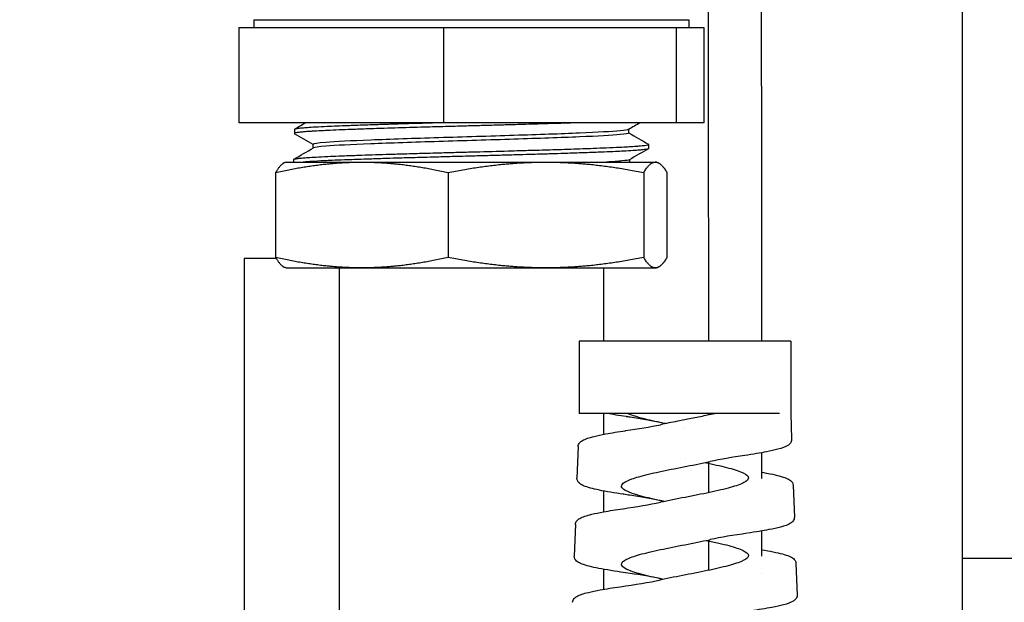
# Model space of a CAD drawing. Extents: x 1 to 669, y 0 to 417.
# Tile 268 of 297: x 546.77 to 549.09, y 269.84 to 271.22. Entities that reach past the tile are written whole.
import ezdxf

# ---------------------------------------------------------------- set-up
doc = ezdxf.new("R2010")
doc.units = 0
doc.header["$LTSCALE"] = 12
doc.header["$MEASUREMENT"] = 0
doc.layers.add('D', color=2, linetype='CONTINUOUS')
doc.layers.add('X', color=1, linetype='CONTINUOUS')
doc.styles.get("Standard").update_dxf_attribs({"font": 'SIMPLEX.SHX', "width": 0.875})
doc.dimstyles.new('STANDARD$0', dxfattribs={"dimscale": 32, "dimtxt": 0.09375, "dimasz": 0.0625, "dimexe": 0.03125, "dimexo": 0.03125, "dimgap": 0.03125, "dimtad": 1, "dimtih": 1, "dimtoh": 1, "dimdec": 4, "dimzin": 12, "dimdsep": 46, "dimlunit": 5, "dimtxsty": 'Standard', "dimcen": -0.03125, "dimclrd": 256, "dimclre": 256, "dimclrt": 256, "dimadec": 0, "dimazin": 0, "dimtfac": 0.875, "dimtdec": 4, "dimtofl": 0, "dimtmove": 0, "dimatfit": 3, "dimfxl": 1, "dimtolj": 1, "dimtzin": 12, "dimlwd": 13, "dimlwe": 13, "dimarcsym": 0})

# ---------------------------------------------------------------- blocks, each defined once
blk = doc.blocks.new('*D69')
at = {"layer": 'D', "lineweight": 13, "transparency": 16777216}
for p, q in [((513.7662, 249.6833), (513.7662, 296.3226)), ((550.2712, 280.3418), (550.2712, 296.3226)), ((548.2712, 295.3226), (515.7662, 295.3226))]:
    blk.add_line(p, q, dxfattribs=at)
at = {"layer": 'D', "transparency": 16777216}
for points in [[(515.7662, 295.6559), (515.7662, 294.9892), (513.7662, 295.3226)], [(548.2712, 295.6559), (548.2712, 294.9892), (550.2712, 295.3226)]]:
    blk.add_solid(points, dxfattribs=at)
at = {"layer": 'D', "transparency": 16777216, "insert": (531.2198, 299.8851), "char_height": 3, "attachment_point": 5}
blk.add_mtext('\\A1;36{\\H0.875x;\\S1/2;}{}{\\C2;%%p1/2}', dxfattribs=at)

msp = doc.modelspace()

# ---------------------------------------------------------------- linework, layer by layer
at = {"layer": 'X'}
for p, q in [((548.99413, 269.39756), (548.99413, 271.32311)), ((547.31943, 271.21543), (548.34438, 271.21543)), ((547.31943, 271.21543), (547.31943, 271.19696)), ((548.34438, 271.21543), (548.34743, 271.21543)), ((548.34743, 271.21543), (548.34743, 271.19696)), ((547.28426, 271.19696), (547.76815, 271.19696)), ((547.28426, 271.19696), (547.28426, 270.97196)), ((547.76815, 271.19696), (548.31732, 271.19696)), ((547.76815, 271.19696), (547.76815, 270.97196)), ((548.31732, 271.19696), (548.3826, 271.19696)), ((548.31732, 271.19696), (548.31732, 270.97196)), ((548.3826, 271.19696), (548.3826, 270.97196)), ((547.76815, 270.97196), (547.28426, 270.97196)), ((548.31732, 270.97196), (547.76815, 270.97196)), ((548.3826, 270.97196), (548.31732, 270.97196)), ((547.41585, 270.95661), (547.41554, 270.94661)), ((548.20569, 270.9477), (548.20569, 270.95632)), ((547.46004, 270.91226), (547.46004, 270.92089)), ((548.25213, 270.92089), (548.25244, 270.91091)), ((547.39593, 270.87896), (547.39332, 270.87801)), ((547.39593, 270.87896), (547.57476, 270.87896)), ((547.41363, 270.88519), (547.41343, 270.87896)), ((547.57476, 270.87896), (548.00966, 270.87896)), ((548.00966, 270.87896), (548.26833, 270.87896)), ((548.20791, 270.87896), (548.20791, 270.88489)), ((548.27093, 270.87896), (548.26833, 270.87896)), ((548.27093, 270.87896), (548.27354, 270.87801)), ((547.37105, 270.85433), (547.37105, 270.65359)), ((547.77847, 270.85433), (547.77847, 270.65359)), ((548.24085, 270.85433), (548.24085, 270.65359)), ((548.29582, 270.85433), (548.29582, 270.65359)), ((547.3446, 270.65126), (547.29694, 270.65126)), ((547.29694, 270.65126), (547.29694, 269.39756)), ((547.37247, 270.65126), (547.3446, 270.65126)), ((547.39593, 270.62896), (547.39332, 270.62991)), ((547.39593, 270.62896), (547.57476, 270.62896)), ((547.52093, 270.62896), (547.52093, 269.39756)), ((547.57476, 270.62896), (548.00966, 270.62896)), ((548.00966, 270.62896), (548.26833, 270.62896)), ((548.14593, 270.62896), (548.14593, 270.45547)), ((548.26833, 270.62896), (548.27093, 270.62896)), ((548.27093, 270.62896), (548.27354, 270.62991)), ((548.08857, 270.45547), (548.08853, 270.45547)), ((548.08853, 270.45547), (548.08853, 270.28507)), ((548.58835, 270.45547), (548.08857, 270.45547)), ((548.58835, 270.45547), (548.58835, 270.28507)), ((548.08857, 270.28507), (548.08853, 270.28507)), ((548.56159, 270.28507), (548.08857, 270.28507)), ((548.14593, 270.28507), (548.14593, 270.23566)), ((548.58835, 270.28507), (548.59048, 270.22402)), ((548.0858, 270.20677), (548.08319, 270.13202)), ((548.5943, 270.11478), (548.59691, 270.04001)), ((548.14593, 270.10183), (548.14593, 270.10183)), ((548.14593, 270.10181), (548.14593, 270.05263)), ((548.07937, 270.02279), (548.07676, 269.94799)), ((548.99413, 269.94278), (549.99619, 269.94278)), ((548.60073, 269.9306), (548.60334, 269.85598)), ((548.14593, 269.91689), (548.14593, 269.86952))]:
    msp.add_line(p, q, dxfattribs=at)
for points, knots in [([(548.39461, 270.45547), (548.39459, 270.51998), (548.39455, 270.58448), (548.39437, 270.76603), (548.39411, 270.88302), (548.39327, 271.35591), (548.39598, 271.71845), (548.40729, 272.38421), (548.4135, 272.70607), (548.43297, 273.95584), (548.44303, 274.899), (548.45772, 275.81917)], [9.6958807, 9.6958807, 9.6958807, 9.6958807, 9.8894109, 9.8894109, 10.240625, 10.240625, 11.308796, 11.308796, 12.3313285, 12.3313285, 15.2061804, 15.2061804, 15.2061804, 15.2061804]), ([(548.58261, 275.81175), (548.56475, 274.69143), (548.55359, 273.53584), (548.52827, 272.14517), (548.5227, 271.86118), (548.51813, 271.32822), (548.51875, 271.08442), (548.51945, 270.71426), (548.51957, 270.58488), (548.5196, 270.45547)], [0.0316123, 0.0316123, 0.0316123, 0.0316123, 3.5314733, 3.5314733, 4.4268541, 4.4268541, 5.1498, 5.1498, 5.5379979, 5.5379979, 5.5379979, 5.5379979]), ([(548.08889, 270.97196), (548.08641, 270.97187), (548.0839, 270.97179), (548.0697, 270.97132), (548.05757, 270.97093), (548.03519, 270.97022), (548.0251, 270.96991), (548.00226, 270.96921), (547.98944, 270.96882), (547.96718, 270.96817), (547.95787, 270.96789), (547.94133, 270.96742), (547.93416, 270.96722), (547.91524, 270.9667), (547.90343, 270.96638), (547.87861, 270.96571), (547.8656, 270.96536), (547.84085, 270.96469), (547.82914, 270.96437), (547.80248, 270.96363), (547.78757, 270.96321), (547.76434, 270.96256), (547.75597, 270.96233), (547.73946, 270.96187), (547.73132, 270.96165), (547.69912, 270.96075), (547.67564, 270.96009), (547.64156, 270.95906), (547.6303, 270.95871), (547.6058, 270.95792), (547.59274, 270.95748), (547.57479, 270.95686), (547.56948, 270.95667), (547.56199, 270.95641), (547.55973, 270.95633), (547.54733, 270.95588), (547.5376, 270.95552), (547.51831, 270.95477), (547.50884, 270.95437), (547.49259, 270.95364), (547.48563, 270.9533), (547.47108, 270.95255), (547.46374, 270.95213), (547.45388, 270.9515), (547.45081, 270.95129), (547.44585, 270.95094), (547.44387, 270.9508), (547.43835, 270.95038), (547.43508, 270.9501), (547.42799, 270.94942), (547.42458, 270.94902), (547.42014, 270.94833), (547.4187, 270.94805), (547.41626, 270.94738), (547.41555, 270.94699), (547.41553, 270.94642), (547.41569, 270.94623), (547.41601, 270.94605)], [-6.590665, -6.590665, -6.590665, -6.590665, -6.5666886, -6.5666886, -6.4559393, -6.4559393, -6.3686624, -6.3686624, -6.2626062, -6.2626062, -6.1879954, -6.1879954, -6.1314873, -6.1314873, -6.0399953, -6.0399953, -5.9404474, -5.9404474, -5.8511885, -5.8511885, -5.7371263, -5.7371263, -5.6723159, -5.6723159, -5.6085369, -5.6085369, -5.4179667, -5.4179667, -5.3206593, -5.3206593, -5.2005909, -5.2005909, -5.1487362, -5.1487362, -5.1260165, -5.1260165, -5.0228537, -5.0228537, -4.9108808, -4.9108808, -4.8174491, -4.8174491, -4.7017897, -4.7017897, -4.6447544, -4.6447544, -4.6037989, -4.6037989, -4.524618, -4.524618, -4.4104246, -4.4104246, -4.3309156, -4.3309156, -4.2251949, -4.2251949, -4.173456, -4.173456, -4.173456, -4.173456]), ([(547.41585, 270.95661), (547.41586, 270.95686), (547.41617, 270.9571), (547.41755, 270.95766), (547.41878, 270.95797), (547.42275, 270.95869), (547.42585, 270.95912), (547.4327, 270.95986), (547.43609, 270.96018), (547.44192, 270.96066), (547.44404, 270.96082), (547.45185, 270.96139), (547.45816, 270.96179), (547.47347, 270.96265), (547.48274, 270.96312), (547.50743, 270.96428), (547.52374, 270.96498), (547.54679, 270.96587), (547.55205, 270.96607), (547.56313, 270.96648), (547.56895, 270.96668), (547.58714, 270.9673), (547.59991, 270.96772), (547.61867, 270.96831), (547.62429, 270.96849), (547.63498, 270.96882), (547.64004, 270.96897), (547.66583, 270.96976), (547.68733, 270.9704), (547.71982, 270.97134), (547.73032, 270.97165), (547.74113, 270.97195), (547.74134, 270.97195), (547.74155, 270.97196)], [-1.5463011, -1.5463011, -1.5463011, -1.5463011, -1.4760522, -1.4760522, -1.388986, -1.388986, -1.2724591, -1.2724591, -1.1851047, -1.1851047, -1.1396026, -1.1396026, -1.0261899, -1.0261899, -0.8920712, -0.8920712, -0.7011743, -0.7011743, -0.6464783, -0.6464783, -0.5886798, -0.5886798, -0.4699581, -0.4699581, -0.4203293, -0.4203293, -0.376629, -0.376629, -0.2001728, -0.2001728, -0.1173093, -0.1173093, -0.1156851, -0.1156851, -0.1156851, -0.1156851]), ([(548.20517, 270.95602), (548.20334, 270.95496), (548.19671, 270.9539), (548.16591, 270.95102), (548.13253, 270.94919), (548.04548, 270.94554), (547.99189, 270.94371), (547.8766, 270.94006), (547.815, 270.93823), (547.69772, 270.93458), (547.64214, 270.93275), (547.54961, 270.9291), (547.51274, 270.92727), (547.47004, 270.92393), (547.46004, 270.92241), (547.46004, 270.92089)], [0.839221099, 0.839221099, 0.839221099, 0.839221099, 0.84375, 0.84375, 0.8515625, 0.8515625, 0.859375, 0.859375, 0.8671875, 0.8671875, 0.875, 0.875, 0.8828125, 0.8828125, 0.889301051, 0.889301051, 0.889301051, 0.889301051]), ([(548.20569, 270.9477), (548.20569, 270.94644), (548.19886, 270.94518), (548.16591, 270.94209), (548.13253, 270.94026), (548.04548, 270.93661), (547.99189, 270.93478), (547.8766, 270.93113), (547.815, 270.9293), (547.69772, 270.92565), (547.64214, 270.92382), (547.54961, 270.92017), (547.51274, 270.91834), (547.47259, 270.9152), (547.46283, 270.91388), (547.46056, 270.91256)], [0.838358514, 0.838358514, 0.838358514, 0.838358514, 0.84375, 0.84375, 0.8515625, 0.8515625, 0.859375, 0.859375, 0.8671875, 0.8671875, 0.875, 0.875, 0.8828125, 0.8828125, 0.888446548, 0.888446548, 0.888446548, 0.888446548]), ([(547.41363, 270.88519), (547.41363, 270.8855), (547.41414, 270.88581), (547.41613, 270.88644), (547.41757, 270.88674), (547.42214, 270.88749), (547.4257, 270.88793), (547.4332, 270.88867), (547.43666, 270.88898), (547.44276, 270.88945), (547.44513, 270.88963), (547.45332, 270.89019), (547.45967, 270.89057), (547.47495, 270.8914), (547.4841, 270.89185), (547.50232, 270.89269), (547.51112, 270.89307), (547.53225, 270.89394), (547.54488, 270.89444), (547.56373, 270.89512), (547.56933, 270.89532), (547.59565, 270.89621), (547.61772, 270.8969), (547.65224, 270.89794), (547.66378, 270.89829), (547.69114, 270.8991), (547.7071, 270.89957), (547.73192, 270.90027), (547.74059, 270.90052), (547.76187, 270.90111), (547.77455, 270.90145), (547.80047, 270.90214), (547.8137, 270.90249), (547.83269, 270.903), (547.83843, 270.90316), (547.86981, 270.90401), (547.89534, 270.90472), (547.92981, 270.90569), (547.93911, 270.90595), (547.96164, 270.90659), (547.97476, 270.90696), (548.00528, 270.90783), (548.02243, 270.90833), (548.05932, 270.90948), (548.07867, 270.91013), (548.10522, 270.91107), (548.11335, 270.91137), (548.13217, 270.91207), (548.14258, 270.91247), (548.1637, 270.91334), (548.17418, 270.91381), (548.1976, 270.91497), (548.20951, 270.91567), (548.2231, 270.91664), (548.22657, 270.9169), (548.23517, 270.91763), (548.23965, 270.91807), (548.24588, 270.91888), (548.248, 270.91923), (548.25095, 270.91994), (548.2518, 270.9203), (548.25223, 270.92092), (548.25209, 270.92117), (548.25165, 270.92143)], [-3.5143576, -3.5143576, -3.5143576, -3.5143576, -3.4241733, -3.4241733, -3.3368769, -3.3368769, -3.2149127, -3.2149127, -3.131223, -3.131223, -3.0828498, -3.0828498, -2.9730159, -2.9730159, -2.8436588, -2.8436588, -2.7370519, -2.7370519, -2.602014, -2.602014, -2.546787, -2.546787, -2.3474866, -2.3474866, -2.2507192, -2.2507192, -2.1224715, -2.1224715, -2.0546215, -2.0546215, -1.9568766, -1.9568766, -1.8558476, -1.8558476, -1.81209, -1.81209, -1.6165437, -1.6165437, -1.543445, -1.543445, -1.4379078, -1.4379078, -1.2931631, -1.2931631, -1.1150672, -1.1150672, -1.0327448, -1.0327448, -0.9175081, -0.9175081, -0.7842142, -0.7842142, -0.5913968, -0.5913968, -0.5170667, -0.5170667, -0.3882683, -0.3882683, -0.2868143, -0.2868143, -0.187533, -0.187533, -0.1163407, -0.1163407, -0.1163407, -0.1163407]), ([(548.25244, 270.91091), (548.25245, 270.91063), (548.25206, 270.91035), (548.25034, 270.90971), (548.24877, 270.90935), (548.24392, 270.90855), (548.24033, 270.90811), (548.23403, 270.90749), (548.23207, 270.90731), (548.2258, 270.90678), (548.22109, 270.90644), (548.20903, 270.90566), (548.20133, 270.90521), (548.18685, 270.90445), (548.18054, 270.90414), (548.16564, 270.90344), (548.15687, 270.90305), (548.14139, 270.9024), (548.135, 270.90215), (548.12337, 270.9017), (548.11823, 270.90151), (548.10502, 270.90104), (548.09679, 270.90075), (548.07676, 270.90008), (548.06474, 270.89969), (548.04258, 270.89899), (548.03261, 270.89868), (548.01014, 270.89799), (547.99756, 270.89761), (547.9751, 270.89694), (547.96533, 270.89666), (547.94825, 270.89617), (547.94098, 270.89597), (547.92159, 270.89544), (547.90938, 270.89511), (547.88365, 270.89442), (547.87013, 270.89405), (547.84423, 270.89335), (547.83187, 270.89301), (547.81062, 270.89243), (547.80172, 270.89218), (547.78083, 270.8916), (547.76888, 270.89127), (547.75014, 270.89075), (547.74331, 270.89056), (547.72642, 270.8901), (547.71642, 270.88982), (547.69214, 270.88915), (547.67801, 270.88875), (547.65375, 270.88803), (547.64349, 270.88772), (547.62133, 270.88703), (547.60955, 270.88665), (547.58958, 270.88598), (547.58123, 270.8857), (547.56777, 270.88523), (547.56253, 270.88505), (547.54913, 270.88458), (547.54115, 270.88429), (547.52345, 270.88361), (547.51395, 270.88323), (547.49852, 270.88257), (547.49234, 270.88228), (547.47504, 270.88144), (547.46484, 270.88088), (547.45317, 270.88015), (547.45053, 270.87998), (547.4438, 270.87952), (547.43994, 270.87924), (547.43646, 270.87896)], [-6.2196921, -6.2196921, -6.2196921, -6.2196921, -6.1402313, -6.1402313, -6.0408282, -6.0408282, -5.9181638, -5.9181638, -5.8683889, -5.8683889, -5.7704226, -5.7704226, -5.6434811, -5.6434811, -5.555875, -5.555875, -5.4486346, -5.4486346, -5.3776522, -5.3776522, -5.3238086, -5.3238086, -5.2424059, -5.2424059, -5.1313434, -5.1313434, -5.044314, -5.044314, -4.939413, -4.939413, -4.8606647, -4.8606647, -4.8032249, -4.8032249, -4.7083969, -4.7083969, -4.6047866, -4.6047866, -4.5106517, -4.5106517, -4.4426964, -4.4426964, -4.3506994, -4.3506994, -4.2974881, -4.2974881, -4.2184126, -4.2184126, -4.103393, -4.103393, -4.0163445, -4.0163445, -3.9114001, -3.9114001, -3.8326018, -3.8326018, -3.7807068, -3.7807068, -3.6971354, -3.6971354, -3.5879617, -3.5879617, -3.5086466, -3.5086466, -3.3541366, -3.3541366, -3.3060893, -3.3060893, -3.2251219, -3.2251219, -3.2251219, -3.2251219]), ([(548.20739, 270.88459), (548.20567, 270.8836), (548.19968, 270.8826), (548.18049, 270.88072), (548.16821, 270.87984), (548.15307, 270.87896)], [0.9410513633, 0.9410513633, 0.9410513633, 0.9410513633, 0.9453125, 0.9453125, 0.9490835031, 0.9490835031, 0.9490835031, 0.9490835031]), ([(548.27871, 270.26384), (548.25827, 270.26822), (548.23423, 270.27236), (548.20589, 270.27671), (548.20288, 270.27716), (548.19984, 270.27762)], [0, 0, 0, 0, 0.089179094, 0.089179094, 0.099690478, 0.099690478, 0.099690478, 0.099690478]), ([(548.29226, 270.26101), (548.28794, 270.26189), (548.28368, 270.26279), (548.26286, 270.26723), (548.24765, 270.27074), (548.22796, 270.27609), (548.22192, 270.27789), (548.21123, 270.28149), (548.20659, 270.28328), (548.20271, 270.28507)], [-2.26646546, -2.26646546, -2.26646546, -2.26646546, -2.23107112, -2.23107112, -2.09065277, -2.09065277, -2.01910687, -2.01910687, -1.94804842, -1.94804842, -1.94804842, -1.94804842]), ([(548.41179, 270.28507), (548.40146, 270.28277), (548.39048, 270.28047), (548.36774, 270.27588), (548.35606, 270.27359), (548.33633, 270.26975), (548.32836, 270.26819), (548.30663, 270.26392), (548.29315, 270.26123), (548.28037, 270.25854)], [-0.35331196, -0.35331196, -0.35331196, -0.35331196, -0.26134201, -0.26134201, -0.16988439, -0.16988439, -0.10805298, -0.10805298, -0.000001, -0.000001, -0.000001, -0.000001]), ([(548.0858, 270.20677), (548.08592, 270.21025), (548.08748, 270.2134), (548.09127, 270.218), (548.09355, 270.21962), (548.10274, 270.22494), (548.11175, 270.22782), (548.13178, 270.2328), (548.14098, 270.23475), (548.16493, 270.23925), (548.18072, 270.24182), (548.19793, 270.24436)], [0, 0, 0, 0, 0.02497453, 0.02497453, 0.05264027, 0.05264027, 0.12618154, 0.12618154, 0.17406482, 0.17406482, 0.23734995, 0.23734995, 0.23734995, 0.23734995]), ([(548.59049, 270.22401), (548.59061, 270.22054), (548.58922, 270.21717), (548.58566, 270.21244), (548.58353, 270.21082), (548.57538, 270.20573), (548.56778, 270.20309), (548.5501, 270.19831), (548.54124, 270.19632), (548.5166, 270.19149), (548.49924, 270.18862), (548.48008, 270.18578)], [0, 0, 0, 0, 0.02489522, 0.02489522, 0.05092724, 0.05092724, 0.11738318, 0.11738318, 0.1663814, 0.1663814, 0.23734695, 0.23734695, 0.23734695, 0.23734695]), ([(548.18855, 270.11388), (548.18879, 270.11662), (548.19099, 270.11934), (548.19911, 270.1248), (548.20498, 270.12751), (548.21753, 270.13204), (548.22329, 270.13386), (548.24329, 270.13955), (548.25959, 270.14339), (548.28671, 270.1492), (548.29613, 270.15113), (548.32509, 270.15694), (548.34505, 270.16079), (548.37426, 270.1666), (548.38381, 270.16853), (548.39478, 270.17084), (548.39652, 270.17121), (548.39825, 270.17158)], [-0.76360675, -0.76360675, -0.76360675, -0.76360675, -0.65505464, -0.65505464, -0.54747241, -0.54747241, -0.47530795, -0.47530795, -0.32183207, -0.32183207, -0.24499179, -0.24499179, -0.09145983, -0.09145983, -0.01462632, -0.01462632, -0.000001, -0.000001, -0.000001, -0.000001]), ([(548.38603, 270.16901), (548.38841, 270.16852), (548.39078, 270.16803), (548.41143, 270.16371), (548.42815, 270.15992), (548.44946, 270.15417), (548.45589, 270.15224), (548.47278, 270.14648), (548.48073, 270.14268), (548.48702, 270.13692), (548.48816, 270.135), (548.48866, 270.12923), (548.48508, 270.12542), (548.47046, 270.11769), (548.45949, 270.11384), (548.43861, 270.10803), (548.43102, 270.10612), (548.40634, 270.1003), (548.38774, 270.09644), (548.35848, 270.09063), (548.34863, 270.08871), (548.31875, 270.0829), (548.29894, 270.07903), (548.28045, 270.07513), (548.28041, 270.07512), (548.28038, 270.07512)], [-1.9937585, -1.9937585, -1.9937585, -1.9937585, -1.974217, -1.974217, -1.8215409, -1.8215409, -1.7447932, -1.7447932, -1.5917921, -1.5917921, -1.5150878, -1.5150878, -1.3617925, -1.3617925, -1.2069108, -1.2069108, -1.1302171, -1.1302171, -0.9751061, -0.9751061, -0.8984274, -0.8984274, -0.7431388, -0.7431388, -0.7428238, -0.7428238, -0.7428238, -0.7428238]), ([(548.19351, 270.09398), (548.17151, 270.09721), (548.15188, 270.10049), (548.12006, 270.10707), (548.10765, 270.11034), (548.09505, 270.11576), (548.09184, 270.11746), (548.08603, 270.12249), (548.083, 270.12681), (548.08319, 270.13201)], [0, 0, 0, 0, 0.08186672, 0.08186672, 0.16481645, 0.16481645, 0.20102256, 0.20102256, 0.23833074, 0.23833074, 0.23833074, 0.23833074]), ([(548.51956, 270.14623), (548.52678, 270.14497), (548.53352, 270.14371), (548.55593, 270.13914), (548.56857, 270.13586), (548.58157, 270.13053), (548.58491, 270.12883), (548.59092, 270.12399), (548.59411, 270.12004), (548.5943, 270.11478)], [0.05007418, 0.05007418, 0.05007418, 0.05007418, 0.08159211, 0.08159211, 0.16423538, 0.16423538, 0.20102171, 0.20102171, 0.23880208, 0.23880208, 0.23880208, 0.23880208]), ([(548.28948, 270.07701), (548.28546, 270.07785), (548.28149, 270.07868), (548.26854, 270.08146), (548.25991, 270.08339), (548.23578, 270.08918), (548.22213, 270.093), (548.20391, 270.09969), (548.19799, 270.10252), (548.19017, 270.10821), (548.18831, 270.11104), (548.18855, 270.11388)], [-2.44379295, -2.44379295, -2.44379295, -2.44379295, -2.41063638, -2.41063638, -2.33375166, -2.33375166, -2.18112759, -2.18112759, -2.06852488, -2.06852488, -1.95579024, -1.95579024, -1.95579024, -1.95579024]), ([(548.2786, 270.0793), (548.25792, 270.08372), (548.23365, 270.08789), (548.20331, 270.09253), (548.19847, 270.09325), (548.19358, 270.09397)], [0, 0, 0, 0, 0.08996228, 0.08996228, 0.10679831, 0.10679831, 0.10679831, 0.10679831]), ([(548.07937, 270.02279), (548.07949, 270.02627), (548.08108, 270.02942), (548.08484, 270.03395), (548.0871, 270.03555), (548.09638, 270.04092), (548.10563, 270.04381), (548.12621, 270.04881), (548.13563, 270.05075), (548.15959, 270.05513), (548.175, 270.05759), (548.19178, 270.06003)], [0.00001697, 0.00001697, 0.00001697, 0.00001697, 0.02524029, 0.02524029, 0.05298476, 0.05298476, 0.12904698, 0.12904698, 0.17819899, 0.17819899, 0.2404292, 0.2404292, 0.2404292, 0.2404292]), ([(548.59691, 270.04001), (548.59703, 270.03655), (548.59565, 270.03322), (548.59214, 270.02853), (548.59002, 270.02691), (548.58184, 270.0218), (548.57417, 270.01921), (548.55628, 270.01445), (548.54723, 270.01245), (548.52254, 270.00769), (548.50547, 270.00491), (548.48661, 270.00217)], [0, 0, 0, 0, 0.02492253, 0.02492253, 0.05120392, 0.05120392, 0.1190747, 0.1190747, 0.16948984, 0.16948984, 0.23999845, 0.23999845, 0.23999845, 0.23999845]), ([(548.18855, 269.92931), (548.18872, 269.93117), (548.18978, 269.93303), (548.19369, 269.93676), (548.19654, 269.93863), (548.20754, 269.94419), (548.21806, 269.94786), (548.24523, 269.95547), (548.26195, 269.95935), (548.28951, 269.96521), (548.29897, 269.96714), (548.32825, 269.973), (548.34844, 269.97687), (548.37773, 269.98273), (548.3872, 269.98466), (548.39697, 269.98674), (548.39761, 269.98688), (548.39826, 269.98701)], [-0.76381974, -0.76381974, -0.76381974, -0.76381974, -0.69012103, -0.69012103, -0.61597026, -0.61597026, -0.46957012, -0.46957012, -0.31416445, -0.31416445, -0.2374491, -0.2374491, -0.08220101, -0.08220101, -0.00547243, -0.00547243, -0.000001, -0.000001, -0.000001, -0.000001]), ([(548.38879, 269.98502), (548.39915, 269.98288), (548.4091, 269.98074), (548.42684, 269.97665), (548.43468, 269.97472), (548.45612, 269.96895), (548.46756, 269.96516), (548.48364, 269.95741), (548.48799, 269.95355), (548.48849, 269.94772), (548.48768, 269.94579), (548.48233, 269.94002), (548.47499, 269.93622), (548.45891, 269.93046), (548.45272, 269.92854), (548.43206, 269.92277), (548.41567, 269.91897), (548.38848, 269.91321), (548.37902, 269.91129), (548.35004, 269.90552), (548.33013, 269.90171), (548.30103, 269.89595), (548.29151, 269.89403), (548.28167, 269.89197), (548.28101, 269.89183), (548.28035, 269.89169)], [-1.9937675, -1.9937675, -1.9937675, -1.9937675, -1.9079429, -1.9079429, -1.8309521, -1.8309521, -1.678018, -1.678018, -1.5223946, -1.5223946, -1.44543, -1.44543, -1.2925756, -1.2925756, -1.215678, -1.215678, -1.0627818, -1.0627818, -0.9859415, -0.9859415, -0.8328644, -0.8328644, -0.7560721, -0.7560721, -0.7505182, -0.7505182, -0.7505182, -0.7505182]), ([(548.18712, 269.91035), (548.16468, 269.91359), (548.14478, 269.91687), (548.11267, 269.92347), (548.10033, 269.92674), (548.08806, 269.93213), (548.08501, 269.93378), (548.07945, 269.93871), (548.07658, 269.94295), (548.07676, 269.94799)], [0, 0, 0, 0, 0.08426887, 0.08426887, 0.16938336, 0.16938336, 0.20465905, 0.20465905, 0.24098446, 0.24098446, 0.24098446, 0.24098446]), ([(548.51945, 269.96306), (548.52944, 269.9614), (548.53861, 269.95975), (548.5631, 269.9548), (548.57575, 269.95153), (548.58847, 269.94621), (548.59167, 269.94456), (548.59745, 269.93983), (548.60055, 269.93595), (548.60073, 269.93079)], [0.04130226, 0.04130226, 0.04130226, 0.04130226, 0.08372726, 0.08372726, 0.1683543, 0.1683543, 0.20453388, 0.20453388, 0.24165661, 0.24165661, 0.24165661, 0.24165661]), ([(548.28671, 269.89302), (548.28368, 269.89365), (548.28068, 269.89428), (548.26862, 269.89687), (548.25994, 269.89882), (548.23567, 269.90464), (548.22195, 269.90848), (548.20379, 269.91518), (548.19794, 269.91799), (548.19211, 269.92223), (548.19067, 269.92365), (548.18883, 269.92648), (548.18843, 269.9279), (548.18855, 269.92931)], [-2.4436674, -2.4436674, -2.4436674, -2.4436674, -2.41852188, -2.41852188, -2.34120631, -2.34120631, -2.18765078, -2.18765078, -2.0758199, -2.0758199, -2.01945641, -2.01945641, -1.96342808, -1.96342808, -1.96342808, -1.96342808]), ([(548.27866, 269.89472), (548.25822, 269.89909), (548.2342, 269.90323), (548.20176, 269.90821), (548.19451, 269.90928), (548.18716, 269.91034)], [0, 0, 0, 0, 0.08903117, 0.08903117, 0.11408102, 0.11408102, 0.11408102, 0.11408102]), ([(548.07294, 269.83883), (548.07306, 269.84226), (548.07461, 269.84537), (548.07831, 269.84984), (548.08051, 269.85139), (548.08942, 269.85658), (548.09827, 269.85938), (548.11825, 269.86429), (548.12769, 269.86624), (548.15211, 269.87068), (548.16808, 269.87319), (548.18556, 269.87569)], [0, 0, 0, 0, 0.02482604, 0.02482604, 0.05225137, 0.05225137, 0.12722478, 0.12722478, 0.17779091, 0.17779091, 0.24315548, 0.24315548, 0.24315548, 0.24315548]), ([(548.60334, 269.85598), (548.60346, 269.85254), (548.60209, 269.84925), (548.59859, 269.84458), (548.59649, 269.84299), (548.58843, 269.83798), (548.58099, 269.83547), (548.56333, 269.83076), (548.55419, 269.82876), (548.5293, 269.82402), (548.51205, 269.82126), (548.49297, 269.81853)], [0, 0, 0, 0, 0.02488475, 0.02488475, 0.05134115, 0.05134115, 0.11892251, 0.11892251, 0.17071375, 0.17071375, 0.24269223, 0.24269223, 0.24269223, 0.24269223])]:
    msp.add_open_spline(points, degree=3, knots=knots, dxfattribs=at)
for points in [[(547.4163, 270.95712), (547.42485, 270.96207), (547.43341, 270.96701), (547.44197, 270.97196)], [(548.23274, 270.97196), (548.22355, 270.96665), (548.21436, 270.96133), (548.20517, 270.95602)], [(547.46004, 270.92059), (547.44536, 270.92908), (547.43069, 270.93756), (547.41601, 270.94605)], [(548.20569, 270.948), (548.22101, 270.93914), (548.23633, 270.93029), (548.25165, 270.92143)], [(547.41407, 270.88569), (547.42956, 270.89465), (547.44506, 270.9036), (547.46056, 270.91256)], [(548.25198, 270.91037), (548.23712, 270.90178), (548.22225, 270.89319), (548.20739, 270.88459)], [(548.19956, 270.27766), (548.18309, 270.28012), (548.16797, 270.2826), (548.15484, 270.28507)], [(548.19956, 270.27766), (548.19965, 270.27764), (548.19975, 270.27763), (548.19984, 270.27762)], [(548.39461, 270.28136), (548.39461, 270.2826), (548.39461, 270.28384), (548.39461, 270.28507)], [(548.19793, 270.24436), (548.19803, 270.24437), (548.19813, 270.24439), (548.19823, 270.2444)], [(548.19823, 270.2444), (548.22803, 270.24879), (548.2565, 270.2535), (548.28037, 270.25854)], [(548.3354, 270.25241), (548.3354, 270.25241), (548.33539, 270.25241), (548.33539, 270.25241)], [(548.59048, 270.22401), (548.59048, 270.22401), (548.59048, 270.22402), (548.59048, 270.22402)], [(548.33981, 270.17818), (548.33981, 270.17818), (548.33982, 270.17818), (548.33982, 270.17818)], [(548.48004, 270.18578), (548.45023, 270.18136), (548.42191, 270.17663), (548.39825, 270.17158)], [(548.48008, 270.18578), (548.48007, 270.18578), (548.48006, 270.18578), (548.48004, 270.18578)], [(548.51958, 270.19217), (548.51957, 270.172), (548.51956, 270.15182), (548.51955, 270.13164)], [(548.39454, 270.09793), (548.39455, 270.12222), (548.39457, 270.1465), (548.39458, 270.1708)], [(548.19351, 270.09398), (548.19353, 270.09398), (548.19356, 270.09397), (548.19358, 270.09397)], [(548.19178, 270.06003), (548.19185, 270.06004), (548.19192, 270.06005), (548.19199, 270.06006)], [(548.19199, 270.06006), (548.22411, 270.06471), (548.25487, 270.06973), (548.28038, 270.07512)], [(548.48502, 270.00194), (548.45339, 269.99732), (548.4232, 269.99234), (548.39826, 269.98701)], [(548.48661, 270.00217), (548.4866, 270.00217), (548.48659, 270.00217), (548.48658, 270.00217)], [(548.51948, 270.00731), (548.51947, 269.98751), (548.51945, 269.9677), (548.51944, 269.94789)], [(548.39442, 269.91447), (548.39444, 269.93839), (548.39445, 269.96229), (548.39447, 269.98621)], [(548.18712, 269.91035), (548.18714, 269.91035), (548.18715, 269.91034), (548.18716, 269.91034)], [(548.51941, 269.90702), (548.51941, 269.90702), (548.51941, 269.90701), (548.51941, 269.90701)], [(548.18556, 269.87569), (548.18557, 269.87569), (548.18559, 269.87569), (548.1856, 269.8757)], [(548.1856, 269.8757), (548.22015, 269.88063), (548.25327, 269.88596), (548.28035, 269.89169)]]:
    msp.add_open_spline(points, degree=3, dxfattribs=at)
for points, weights in [([(547.37105, 270.85433), (547.48021, 270.87896), (547.57476, 270.87896)], [1.77158221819, 1.90861457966, 1.90861457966]), ([(547.39332, 270.87801), (547.38295, 270.87423), (547.37105, 270.85433)], [1.90293232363, 1.88071022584, 1.77158221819]), ([(547.57476, 270.87896), (547.6693, 270.87896), (547.77847, 270.85433)], [1.90861457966, 1.90861457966, 1.77158221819]), ([(547.77847, 270.85433), (547.90236, 270.87896), (548.00966, 270.87896)], [1.77158221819, 1.90861457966, 1.90861457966]), ([(548.00966, 270.87896), (548.11696, 270.87896), (548.24085, 270.85433)], [1.90861457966, 1.90861457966, 1.77158221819]), ([(548.24085, 270.85433), (548.25558, 270.87896), (548.26833, 270.87896)], [1.77158221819, 1.90861457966, 1.90861457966]), ([(548.26833, 270.87896), (548.28109, 270.87896), (548.29582, 270.85433)], [1.90861457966, 1.90861457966, 1.77158221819]), ([(547.37105, 270.65359), (547.38295, 270.63368), (547.39332, 270.62991)], [1.77158221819, 1.88071022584, 1.90293232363]), ([(547.57476, 270.62896), (547.48021, 270.62896), (547.37105, 270.65359)], [1.90861457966, 1.90861457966, 1.77158221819]), ([(547.77847, 270.65359), (547.6693, 270.62896), (547.57476, 270.62896)], [1.77158221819, 1.90861457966, 1.90861457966]), ([(548.00966, 270.62896), (547.90236, 270.62896), (547.77847, 270.65359)], [1.90861457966, 1.90861457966, 1.77158221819]), ([(548.24085, 270.65359), (548.11696, 270.62896), (548.00966, 270.62896)], [1.77158221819, 1.90861457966, 1.90861457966]), ([(548.26833, 270.62896), (548.25558, 270.62896), (548.24085, 270.65359)], [1.90861457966, 1.90861457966, 1.77158221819]), ([(548.29582, 270.65359), (548.28109, 270.62896), (548.26833, 270.62896)], [1.77158221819, 1.90861457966, 1.90861457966])]:
    msp.add_rational_spline(points, weights, degree=2, dxfattribs=at)

# ---------------------------------------------------------------- dimensions: what is measured, and where the dimension line sits
at = {"layer": 'D'}
dim = msp.add_linear_dim(base=(513.76619, 295.32258), p1=(550.27125, 279.34178), p2=(513.76619, 248.68326), text='<>{}{\\C2;%%p1/2}', dimstyle='STANDARD$0', override={"dimdec": 1, "dimtp": 0.5, "dimtm": 0.5, "dimarcsym": 1}, dxfattribs=at)
dim.commit()
dim.dimension.update_dxf_attribs({"geometry": '*D69', "text_midpoint": (531.21977, 295.32258), "dimtype": 160})

doc.saveas('drawing.dxf')
